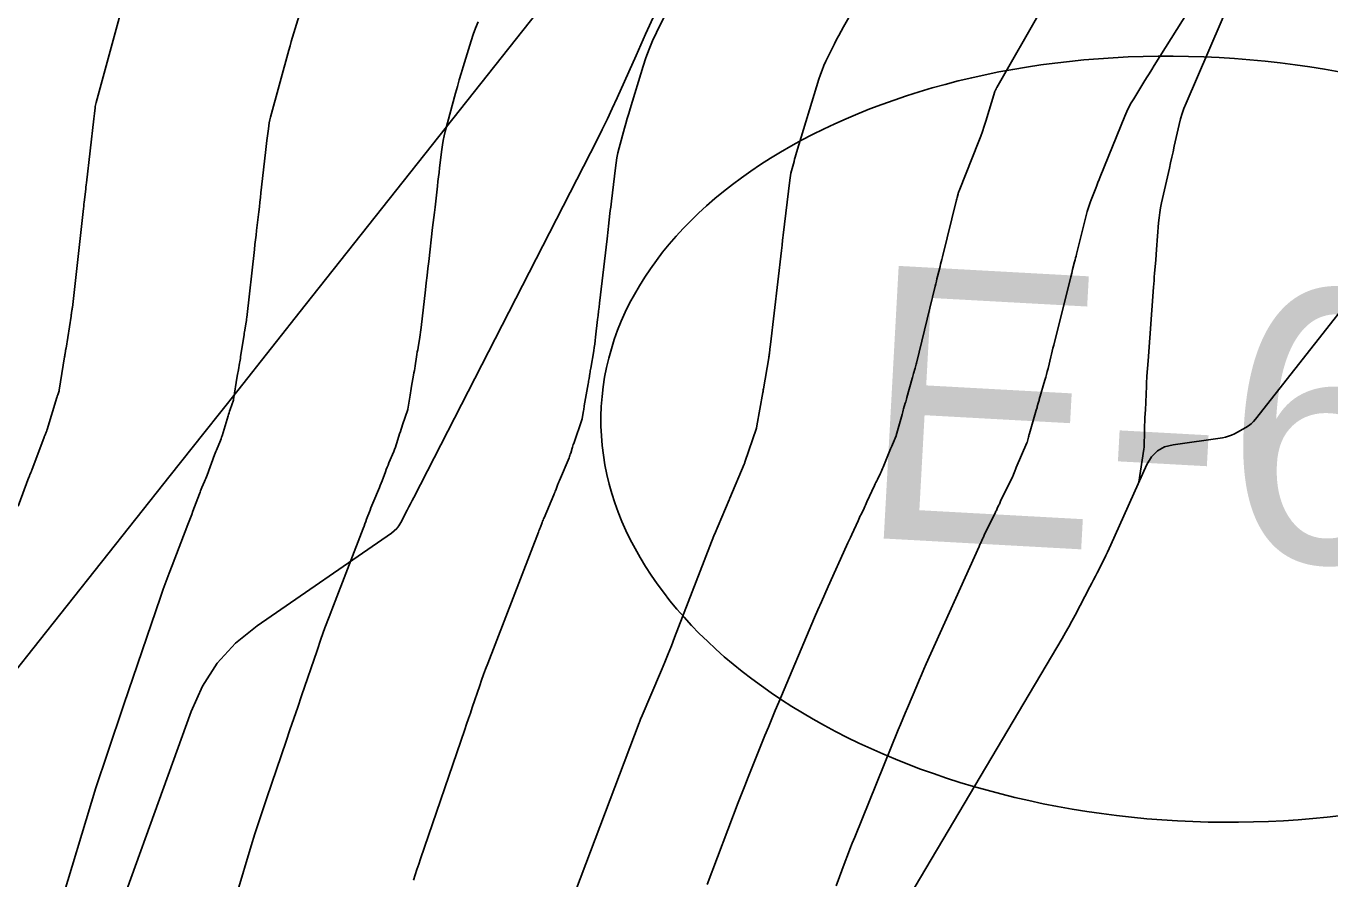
# Model space of a CAD drawing. Extents: x 1005228 to 1008882, y 1883389 to 1885754.
# Drawn here: x 1008142.79 to 1008172.65, y 1884477.95 to 1884497.47 of the extents above; entities that cross this region are included whole.
import ezdxf

# ---------------------------------------------------------------- set-up
doc = ezdxf.new("R2010")
doc.units = 0
for name, color, linetype in [('ATDIMS', 7, 'Continuous'), ('C-ANNO-NOTE', 7, 'Continuous'), ('R_Erosion', 7, 'Continuous'), ('TSOBSTACLE', 7, 'Continuous')]:
    doc.layers.add(name, color=color, linetype=linetype)

msp = doc.modelspace()

# ---------------------------------------------------------------- linework, layer by layer
at = {"layer": 'ATDIMS'}
msp.add_lwpolyline([(1008151.664, 1884477.924), (1008151.702, 1884478.045), (1008151.74, 1884478.167), (1008151.78, 1884478.288), (1008151.821, 1884478.408), (1008152.833, 1884481.368), (1008152.877, 1884481.494), (1008152.92, 1884481.62), (1008152.963, 1884481.746), (1008153.006, 1884481.872), (1008153.178, 1884482.377), (1008153.221, 1884482.503), (1008153.266, 1884482.629), (1008153.312, 1884482.754), (1008153.36, 1884482.878), (1008154.524, 1884485.89), (1008154.535, 1884485.917), (1008154.545, 1884485.945), (1008154.556, 1884485.972), (1008154.566, 1884486), (1008154.607, 1884486.11), (1008154.618, 1884486.137), (1008154.629, 1884486.164), (1008154.64, 1884486.191), (1008154.651, 1884486.219), (1008154.875, 1884486.742), (1008154.886, 1884486.769), (1008154.897, 1884486.797), (1008154.908, 1884486.824), (1008154.918, 1884486.851), (1008154.959, 1884486.961), (1008154.969, 1884486.989), (1008154.98, 1884487.016), (1008154.991, 1884487.043), (1008155.002, 1884487.07), (1008155.223, 1884487.591), (1008155.234, 1884487.618), (1008155.244, 1884487.645), (1008155.253, 1884487.672), (1008155.262, 1884487.699), (1008155.295, 1884487.809), (1008155.304, 1884487.836), (1008155.312, 1884487.864), (1008155.321, 1884487.891), (1008155.331, 1884487.918), (1008155.525, 1884488.482), (1008155.527, 1884488.493), (1008155.554, 1884488.663), (1008155.559, 1884488.692), (1008155.564, 1884488.72), (1008155.568, 1884488.749), (1008155.573, 1884488.778), (1008155.663, 1884489.283), (1008155.668, 1884489.313), (1008155.673, 1884489.343), (1008155.678, 1884489.373), (1008155.683, 1884489.403), (1008155.702, 1884489.523), (1008155.706, 1884489.553), (1008155.711, 1884489.583), (1008155.716, 1884489.613), (1008155.721, 1884489.643), (1008155.79, 1884490.042), (1008155.802, 1884490.118), (1008155.813, 1884490.195), (1008155.824, 1884490.272), (1008155.833, 1884490.348), (1008155.879, 1884490.758), (1008155.889, 1884490.851), (1008155.9, 1884490.945), (1008155.911, 1884491.039), (1008155.922, 1884491.133), (1008156.094, 1884492.599), (1008156.103, 1884492.672), (1008156.111, 1884492.744), (1008156.12, 1884492.817), (1008156.128, 1884492.889), (1008156.161, 1884493.179), (1008156.169, 1884493.251), (1008156.178, 1884493.324), (1008156.186, 1884493.396), (1008156.195, 1884493.468), (1008156.284, 1884494.225), (1008156.3, 1884494.34), (1008156.32, 1884494.455), (1008156.344, 1884494.569), (1008156.373, 1884494.682), (1008156.495, 1884495.132), (1008156.526, 1884495.245), (1008156.558, 1884495.357), (1008156.591, 1884495.469), (1008156.625, 1884495.581), (1008156.92, 1884496.552), (1008156.984, 1884496.749), (1008157.056, 1884496.944), (1008157.136, 1884497.135), (1008157.224, 1884497.323), (1008157.603, 1884498.092)], dxfattribs=at)
at = {"layer": 'C-ANNO-NOTE'}
for points in [[(1008157.195, 1884497.77), (1008156.978, 1884497.285), (1008156.76, 1884496.8), (1008156.325, 1884495.83), (1008156.215, 1884495.588), (1008156.102, 1884495.348), (1008155.985, 1884495.109), (1008155.866, 1884494.872), (1008151.668, 1884486.685), (1008151.63, 1884486.613), (1008151.593, 1884486.54), (1008151.555, 1884486.468), (1008151.518, 1884486.395), (1008151.367, 1884486.106), (1008151.325, 1884486.036), (1008151.276, 1884485.974), (1008151.22, 1884485.918), (1008151.156, 1884485.868), (1008148.079, 1884483.746), (1008147.583, 1884483.347), (1008147.165, 1884482.887), (1008146.826, 1884482.366), (1008146.566, 1884481.785), (1008144.358, 1884475.682)], [(1008174.634, 1884493.162), (1008170.95, 1884488.474), (1008170.901, 1884488.418), (1008170.848, 1884488.368), (1008170.79, 1884488.324), (1008170.728, 1884488.285), (1008170.467, 1884488.142), (1008170.401, 1884488.109), (1008170.333, 1884488.083), (1008170.262, 1884488.063), (1008170.19, 1884488.049), (1008169.063, 1884487.889), (1008168.867, 1884487.838), (1008168.701, 1884487.746), (1008168.567, 1884487.612), (1008168.463, 1884487.437), (1008167.637, 1884485.594), (1008167.6, 1884485.513), (1008167.562, 1884485.432), (1008167.523, 1884485.352), (1008167.483, 1884485.273), (1008167.321, 1884484.956), (1008167.28, 1884484.877), (1008167.239, 1884484.798), (1008167.198, 1884484.719), (1008167.157, 1884484.64), (1008166.817, 1884483.988), (1008166.745, 1884483.854), (1008166.672, 1884483.72), (1008166.597, 1884483.588), (1008166.52, 1884483.456), (1008160.785, 1884473.788)]]:
    msp.add_lwpolyline(points, dxfattribs=at)
at = {"layer": 'R_Erosion'}
msp.add_ellipse((1008169.639, 1884488.016), major_axis=(13.677, -0.75), ratio=0.638788, dxfattribs=at)
at = {"layer": 'TSOBSTACLE'}
for points in [[(1008136.574, 1884475.157), (1008139.951, 1884479.438), (1008140.697, 1884480.384), (1008141.444, 1884481.329), (1008142.192, 1884482.273), (1008142.94, 1884483.216), (1008146.087, 1884487.182), (1008146.861, 1884488.157), (1008147.635, 1884489.133), (1008148.408, 1884490.108), (1008149.181, 1884491.084), (1008159.15, 1884503.665)], [(1008155.263, 1884477.386), (1008156.828, 1884481.522), (1008156.836, 1884481.541), (1008156.843, 1884481.56), (1008156.863, 1884481.608), (1008156.871, 1884481.628), (1008156.875, 1884481.637), (1008157.338, 1884482.729), (1008157.416, 1884482.915), (1008157.492, 1884483.101), (1008157.567, 1884483.287), (1008157.64, 1884483.475), (1008158.541, 1884485.805), (1008158.551, 1884485.829), (1008158.553, 1884485.834), (1008158.892, 1884486.629), (1008158.897, 1884486.641), (1008158.903, 1884486.659), (1008158.906, 1884486.665), (1008159.238, 1884487.448), (1008159.241, 1884487.456), (1008159.243, 1884487.463), (1008159.25, 1884487.485), (1008159.252, 1884487.492), (1008159.519, 1884488.268), (1008159.521, 1884488.278), (1008159.527, 1884488.314), (1008159.529, 1884488.324), (1008159.664, 1884489.088), (1008159.667, 1884489.108), (1008159.673, 1884489.148), (1008159.677, 1884489.168), (1008159.798, 1884489.876), (1008159.802, 1884489.901), (1008159.806, 1884489.926), (1008159.809, 1884489.951), (1008159.812, 1884489.977), (1008159.824, 1884490.078), (1008159.829, 1884490.129), (1008159.835, 1884490.18), (1008160.089, 1884492.338), (1008160.096, 1884492.396), (1008160.103, 1884492.454), (1008160.116, 1884492.57), (1008160.123, 1884492.628), (1008160.13, 1884492.686), (1008160.279, 1884493.947), (1008160.286, 1884494.001), (1008160.295, 1884494.054), (1008160.307, 1884494.108), (1008160.32, 1884494.16), (1008160.377, 1884494.37), (1008160.392, 1884494.423), (1008160.406, 1884494.475), (1008160.422, 1884494.528), (1008160.437, 1884494.58), (1008160.947, 1884496.259), (1008160.982, 1884496.363), (1008161.02, 1884496.466), (1008161.062, 1884496.568), (1008161.109, 1884496.667), (1008161.304, 1884497.063), (1008161.354, 1884497.162), (1008161.405, 1884497.259), (1008161.457, 1884497.356), (1008161.511, 1884497.453), (1008163.033, 1884500.117)], [(1008167.083, 1884499.674), (1008165.021, 1884496.064), (1008165.017, 1884496.057), (1008165.013, 1884496.049), (1008165.009, 1884496.042), (1008165.005, 1884496.034), (1008164.99, 1884496.004), (1008164.986, 1884495.997), (1008164.983, 1884495.989), (1008164.98, 1884495.981), (1008164.978, 1884495.973), (1008164.771, 1884495.293), (1008164.735, 1884495.178), (1008164.696, 1884495.063), (1008164.655, 1884494.949), (1008164.611, 1884494.836), (1008164.158, 1884493.699), (1008164.152, 1884493.683), (1008164.147, 1884493.666), (1008164.141, 1884493.65), (1008164.137, 1884493.633), (1008164.116, 1884493.549), (1008164.107, 1884493.515), (1008164.103, 1884493.498), (1008163.777, 1884492.189), (1008163.764, 1884492.133), (1008163.75, 1884492.077), (1008163.736, 1884492.022), (1008163.722, 1884491.966), (1008163.666, 1884491.744), (1008163.652, 1884491.688), (1008163.639, 1884491.632), (1008163.625, 1884491.576), (1008163.611, 1884491.521), (1008163.184, 1884489.76), (1008163.177, 1884489.73), (1008163.169, 1884489.7), (1008163.161, 1884489.67), (1008163.153, 1884489.64), (1008163.118, 1884489.521), (1008163.11, 1884489.492), (1008163.101, 1884489.462), (1008163.093, 1884489.432), (1008163.084, 1884489.402), (1008162.963, 1884488.967), (1008162.954, 1884488.935), (1008162.945, 1884488.903), (1008162.936, 1884488.871), (1008162.926, 1884488.839), (1008162.889, 1884488.71), (1008162.879, 1884488.678), (1008162.87, 1884488.646), (1008162.861, 1884488.613), (1008162.852, 1884488.581), (1008162.718, 1884488.104), (1008162.715, 1884488.095), (1008162.63, 1884487.893), (1008162.615, 1884487.859), (1008162.601, 1884487.826), (1008162.587, 1884487.792), (1008162.574, 1884487.758), (1008162.421, 1884487.379), (1008162.406, 1884487.343), (1008162.39, 1884487.307), (1008162.374, 1884487.272), (1008162.357, 1884487.237), (1008162.289, 1884487.096), (1008162.272, 1884487.061), (1008162.255, 1884487.026), (1008162.239, 1884486.991), (1008162.222, 1884486.955), (1008162.049, 1884486.58), (1008162.033, 1884486.544), (1008162.016, 1884486.508), (1008161.999, 1884486.472), (1008161.981, 1884486.437), (1008161.912, 1884486.294), (1008161.894, 1884486.258), (1008161.877, 1884486.222), (1008161.86, 1884486.186), (1008161.844, 1884486.15), (1008161.698, 1884485.834), (1008161.668, 1884485.769), (1008161.639, 1884485.705), (1008161.609, 1884485.64), (1008161.58, 1884485.575), (1008161.161, 1884484.644), (1008161.082, 1884484.467), (1008161.004, 1884484.29), (1008160.926, 1884484.112), (1008160.85, 1884483.934), (1008160.028, 1884481.997), (1008159.948, 1884481.807), (1008159.869, 1884481.616), (1008159.79, 1884481.425), (1008159.712, 1884481.234), (1008159.401, 1884480.468), (1008159.324, 1884480.276), (1008159.248, 1884480.084), (1008159.173, 1884479.892), (1008159.1, 1884479.699), (1008158.39, 1884477.823)], [(1008161.34, 1884477.793), (1008161.551, 1884478.35), (1008161.604, 1884478.49), (1008161.658, 1884478.629), (1008161.713, 1884478.767), (1008161.768, 1884478.905), (1008162.764, 1884481.361), (1008162.816, 1884481.488), (1008162.868, 1884481.615), (1008162.921, 1884481.741), (1008162.974, 1884481.867), (1008163.188, 1884482.372), (1008163.242, 1884482.498), (1008163.297, 1884482.623), (1008163.352, 1884482.749), (1008163.408, 1884482.874), (1008164.618, 1884485.56), (1008164.627, 1884485.582), (1008164.637, 1884485.603), (1008164.647, 1884485.625), (1008164.657, 1884485.646), (1008164.696, 1884485.732), (1008164.706, 1884485.753), (1008164.716, 1884485.774), (1008164.726, 1884485.796), (1008164.736, 1884485.817), (1008164.994, 1884486.346), (1008165.004, 1884486.366), (1008165.014, 1884486.387), (1008165.023, 1884486.407), (1008165.033, 1884486.428), (1008165.071, 1884486.511), (1008165.081, 1884486.532), (1008165.091, 1884486.553), (1008165.101, 1884486.573), (1008165.11, 1884486.594), (1008165.37, 1884487.126), (1008165.379, 1884487.146), (1008165.388, 1884487.166), (1008165.397, 1884487.186), (1008165.405, 1884487.206), (1008165.437, 1884487.286), (1008165.445, 1884487.306), (1008165.454, 1884487.326), (1008165.462, 1884487.346), (1008165.47, 1884487.366), (1008165.712, 1884487.934), (1008165.715, 1884487.944), (1008165.748, 1884488.064), (1008165.754, 1884488.084), (1008165.76, 1884488.105), (1008165.766, 1884488.125), (1008165.771, 1884488.145), (1008165.928, 1884488.681), (1008165.934, 1884488.702), (1008165.94, 1884488.722), (1008165.946, 1884488.742), (1008165.951, 1884488.762), (1008165.974, 1884488.842), (1008165.979, 1884488.863), (1008165.985, 1884488.883), (1008165.991, 1884488.903), (1008165.997, 1884488.923), (1008166.125, 1884489.367), (1008166.144, 1884489.433), (1008166.162, 1884489.499), (1008166.179, 1884489.566), (1008166.196, 1884489.632), (1008166.261, 1884489.899), (1008166.277, 1884489.966), (1008166.293, 1884490.033), (1008166.31, 1884490.1), (1008166.326, 1884490.167), (1008166.717, 1884491.729), (1008166.739, 1884491.817), (1008166.76, 1884491.904), (1008166.804, 1884492.078), (1008166.815, 1884492.122), (1008166.826, 1884492.165), (1008166.837, 1884492.209), (1008166.848, 1884492.253), (1008167.096, 1884493.229), (1008167.114, 1884493.297), (1008167.135, 1884493.364), (1008167.158, 1884493.431), (1008167.183, 1884493.497), (1008167.288, 1884493.76), (1008167.314, 1884493.826), (1008167.34, 1884493.891), (1008167.367, 1884493.957), (1008167.393, 1884494.023), (1008167.959, 1884495.411), (1008168.003, 1884495.514), (1008168.051, 1884495.615), (1008168.104, 1884495.713), (1008168.16, 1884495.81), (1008168.394, 1884496.191), (1008168.453, 1884496.287), (1008168.512, 1884496.382), (1008168.571, 1884496.477), (1008168.63, 1884496.572), (1008170.222, 1884499.112)], [(1008170.422, 1884498.179), (1008169.359, 1884495.707), (1008169.311, 1884495.589), (1008169.269, 1884495.468), (1008169.232, 1884495.346), (1008169.201, 1884495.222), (1008169.088, 1884494.722), (1008169.06, 1884494.596), (1008169.032, 1884494.471), (1008169.004, 1884494.346), (1008168.976, 1884494.221), (1008168.797, 1884493.428), (1008168.774, 1884493.315), (1008168.755, 1884493.202), (1008168.74, 1884493.087), (1008168.729, 1884492.972), (1008168.681, 1884492.36), (1008168.662, 1884492.124), (1008168.638, 1884491.809), (1008168.631, 1884491.73), (1008168.625, 1884491.652), (1008168.619, 1884491.573), (1008168.614, 1884491.494), (1008168.487, 1884489.808), (1008168.461, 1884489.46), (1008168.457, 1884489.403), (1008168.454, 1884489.345), (1008168.451, 1884489.287), (1008168.449, 1884489.229), (1008168.429, 1884488.683), (1008168.428, 1884488.672), (1008168.427, 1884488.661), (1008168.427, 1884488.65), (1008168.425, 1884488.639), (1008168.42, 1884488.594), (1008168.419, 1884488.583), (1008168.418, 1884488.572), (1008168.418, 1884488.56), (1008168.417, 1884488.549), (1008168.396, 1884487.845), (1008168.396, 1884487.836), (1008168.395, 1884487.827), (1008168.392, 1884487.797), (1008168.391, 1884487.79), (1008168.279, 1884487.029), (1008168.277, 1884487.022)], [(1008144.983, 1884497.907), (1008144.389, 1884495.721), (1008144.381, 1884495.69), (1008144.374, 1884495.66), (1008144.369, 1884495.629), (1008144.365, 1884495.598), (1008144.35, 1884495.472), (1008144.343, 1884495.41), (1008144.335, 1884495.347), (1008144.168, 1884493.886), (1008144.162, 1884493.837), (1008144.157, 1884493.788), (1008144.151, 1884493.739), (1008144.145, 1884493.689), (1008144.122, 1884493.492), (1008144.116, 1884493.443), (1008144.111, 1884493.394), (1008144.105, 1884493.345), (1008144.099, 1884493.295), (1008143.846, 1884491.032), (1008143.844, 1884491.016), (1008143.842, 1884491), (1008143.84, 1884490.983), (1008143.837, 1884490.967), (1008143.826, 1884490.901), (1008143.823, 1884490.885), (1008143.82, 1884490.869), (1008143.818, 1884490.852), (1008143.815, 1884490.836), (1008143.701, 1884490.101), (1008143.698, 1884490.085), (1008143.695, 1884490.069), (1008143.692, 1884490.052), (1008143.69, 1884490.036), (1008143.678, 1884489.971), (1008143.675, 1884489.954), (1008143.672, 1884489.938), (1008143.67, 1884489.922), (1008143.667, 1884489.905), (1008143.544, 1884489.137), (1008143.542, 1884489.126), (1008143.541, 1884489.125), (1008143.509, 1884489.032), (1008143.504, 1884489.017), (1008143.499, 1884489.001), (1008143.494, 1884488.985), (1008143.489, 1884488.969), (1008143.268, 1884488.241), (1008143.263, 1884488.225), (1008143.258, 1884488.21), (1008143.252, 1884488.195), (1008143.246, 1884488.179), (1008143.22, 1884488.119), (1008143.214, 1884488.104), (1008143.208, 1884488.089), (1008143.202, 1884488.074), (1008143.196, 1884488.059), (1008142.918, 1884487.31), (1008142.913, 1884487.296), (1008142.907, 1884487.282), (1008142.901, 1884487.268), (1008142.896, 1884487.254), (1008142.872, 1884487.199), (1008142.866, 1884487.186), (1008142.861, 1884487.172), (1008142.855, 1884487.158), (1008142.85, 1884487.144), (1008142.601, 1884486.48)], [(1008143.523, 1884477.181), (1008144.387, 1884480.032), (1008144.437, 1884480.192), (1008144.488, 1884480.352), (1008144.54, 1884480.512), (1008144.594, 1884480.671), (1008144.811, 1884481.306), (1008144.865, 1884481.465), (1008144.92, 1884481.624), (1008144.974, 1884481.783), (1008145.028, 1884481.942), (1008145.865, 1884484.399), (1008145.928, 1884484.582), (1008145.994, 1884484.765), (1008146.061, 1884484.947), (1008146.13, 1884485.128), (1008146.49, 1884486.06), (1008146.52, 1884486.138), (1008146.55, 1884486.215), (1008146.579, 1884486.293), (1008146.608, 1884486.37), (1008146.756, 1884486.764), (1008146.77, 1884486.8), (1008146.784, 1884486.836), (1008146.798, 1884486.871), (1008146.813, 1884486.907), (1008146.874, 1884487.049), (1008146.889, 1884487.085), (1008146.903, 1884487.12), (1008146.917, 1884487.156), (1008146.931, 1884487.192), (1008147.104, 1884487.658), (1008147.118, 1884487.695), (1008147.132, 1884487.731), (1008147.147, 1884487.768), (1008147.162, 1884487.804), (1008147.224, 1884487.949), (1008147.238, 1884487.985), (1008147.252, 1884488.022), (1008147.265, 1884488.059), (1008147.277, 1884488.096), (1008147.414, 1884488.548), (1008147.425, 1884488.585), (1008147.437, 1884488.622), (1008147.449, 1884488.658), (1008147.461, 1884488.694), (1008147.536, 1884488.911), (1008147.538, 1884488.922), (1008147.624, 1884489.458), (1008147.63, 1884489.495), (1008147.636, 1884489.532), (1008147.643, 1884489.569), (1008147.649, 1884489.606), (1008147.675, 1884489.753), (1008147.681, 1884489.79), (1008147.688, 1884489.827), (1008147.694, 1884489.864), (1008147.7, 1884489.901), (1008147.772, 1884490.367), (1008147.778, 1884490.404), (1008147.784, 1884490.44), (1008147.79, 1884490.477), (1008147.796, 1884490.513), (1008147.821, 1884490.658), (1008147.827, 1884490.695), (1008147.833, 1884490.731), (1008147.838, 1884490.768), (1008147.842, 1884490.804), (1008148.016, 1884492.362), (1008148.028, 1884492.47), (1008148.041, 1884492.578), (1008148.053, 1884492.685), (1008148.066, 1884492.793), (1008148.116, 1884493.224), (1008148.129, 1884493.332), (1008148.142, 1884493.44), (1008148.154, 1884493.548), (1008148.166, 1884493.656), (1008148.272, 1884494.578), (1008148.28, 1884494.646), (1008148.288, 1884494.714), (1008148.296, 1884494.783), (1008148.304, 1884494.851), (1008148.336, 1884495.123), (1008148.345, 1884495.191), (1008148.357, 1884495.258), (1008148.371, 1884495.325), (1008148.388, 1884495.391), (1008148.805, 1884496.923), (1008148.832, 1884497.023), (1008148.86, 1884497.122), (1008148.889, 1884497.221), (1008148.919, 1884497.319), (1008149.038, 1884497.714)], [(1008153.141, 1884497.569), (1008153.081, 1884497.426), (1008153.027, 1884497.281), (1008152.979, 1884497.133), (1008152.798, 1884496.538), (1008152.753, 1884496.389), (1008152.71, 1884496.239), (1008152.667, 1884496.09), (1008152.626, 1884495.94), (1008152.387, 1884495.061), (1008152.361, 1884494.959), (1008152.339, 1884494.856), (1008152.321, 1884494.752), (1008152.307, 1884494.648), (1008152.257, 1884494.229), (1008152.245, 1884494.124), (1008152.233, 1884494.019), (1008152.221, 1884493.914), (1008152.209, 1884493.809), (1008152.153, 1884493.324), (1008152.14, 1884493.208), (1008152.126, 1884493.092), (1008152.113, 1884492.976), (1008152.099, 1884492.86), (1008152.008, 1884492.086), (1008151.989, 1884491.924), (1008151.97, 1884491.761), (1008151.952, 1884491.599), (1008151.934, 1884491.437), (1008151.837, 1884490.576), (1008151.831, 1884490.52), (1008151.823, 1884490.463), (1008151.815, 1884490.406), (1008151.805, 1884490.35), (1008151.766, 1884490.118), (1008151.757, 1884490.065), (1008151.748, 1884490.012), (1008151.739, 1884489.958), (1008151.731, 1884489.905), (1008151.697, 1884489.692), (1008151.689, 1884489.638), (1008151.68, 1884489.585), (1008151.671, 1884489.532), (1008151.662, 1884489.479), (1008151.618, 1884489.231), (1008151.609, 1884489.179), (1008151.6, 1884489.126), (1008151.591, 1884489.074), (1008151.583, 1884489.021), (1008151.533, 1884488.707), (1008151.53, 1884488.696), (1008151.409, 1884488.344), (1008151.392, 1884488.293), (1008151.375, 1884488.243), (1008151.359, 1884488.191), (1008151.343, 1884488.14), (1008151.281, 1884487.935), (1008151.265, 1884487.884), (1008151.247, 1884487.833), (1008151.228, 1884487.783), (1008151.208, 1884487.734), (1008151.099, 1884487.476), (1008151.077, 1884487.425), (1008151.057, 1884487.374), (1008151.036, 1884487.322), (1008151.017, 1884487.27), (1008150.94, 1884487.062), (1008150.92, 1884487.01), (1008150.9, 1884486.959), (1008150.879, 1884486.907), (1008150.857, 1884486.856), (1008150.75, 1884486.604), (1008150.728, 1884486.552), (1008150.707, 1884486.5), (1008150.686, 1884486.448), (1008150.666, 1884486.395), (1008150.587, 1884486.185), (1008150.568, 1884486.132), (1008150.548, 1884486.08), (1008150.528, 1884486.028), (1008150.507, 1884485.975), (1008149.824, 1884484.209), (1008149.727, 1884483.953), (1008149.632, 1884483.696), (1008149.54, 1884483.438), (1008149.45, 1884483.179), (1008149.096, 1884482.141), (1008149.008, 1884481.881), (1008148.92, 1884481.622), (1008148.831, 1884481.363), (1008148.742, 1884481.103), (1008148.297, 1884479.804), (1008148.206, 1884479.532), (1008148.116, 1884479.259), (1008148.029, 1884478.985), (1008147.945, 1884478.71), (1008147.611, 1884477.61)]]:
    msp.add_lwpolyline(points, dxfattribs=at)

# ---------------------------------------------------------------- texts
at = {"layer": 'R_Erosion'}
msp.add_text('E-6', height=6.2498, rotation=356.8594, dxfattribs=at).set_placement((1008161.748, 1884485.78))

doc.saveas('drawing.dxf')
